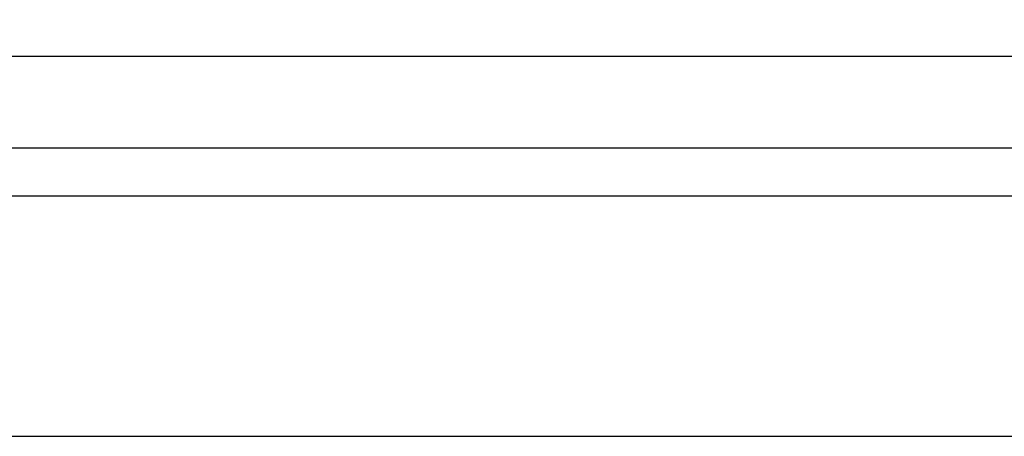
# Model space of a CAD drawing. Header units: inches. Extents: x 1802 to 2468, y -208 to -72.
# Tile 412 of 595: x 2225.363 to 2226.385, y -182.647 to -182.214. Entities that reach past the tile are written whole.
import ezdxf
from ezdxf.enums import TextEntityAlignment as Align

# ---------------------------------------------------------------- set-up
doc = ezdxf.new("R2010")
doc.units = ezdxf.units.IN
doc.header["$LTSCALE"] = 0.5
doc.header["$MEASUREMENT"] = 0
doc.layers.add('SID-M-D', color=42, linetype='Continuous')
doc.layers.add('SID-M-S', color=105, linetype='Continuous')
doc.styles.add('PTI', font='romand.shx', dxfattribs={"oblique": 10})

# ---------------------------------------------------------------- blocks, each defined once
blk = doc.blocks.new('*U9')
at = {"layer": 'SID-M-S'}
for p, q in [((-34.00000000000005, -0.2500000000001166), (-1.13242748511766e-14, -0.2499999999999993)), ((-34.00000000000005, -0.3000000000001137), (-1.13242748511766e-14, -0.3)), ((-34.00000000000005, -0.550000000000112), (2.886579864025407e-15, -0.55))]:
    blk.add_line(p, q, dxfattribs=at)
blk = doc.blocks.new('JM_TITTLE_BOX_SID')
at = {"layer": 'SID-M-S'}
blk.add_lwpolyline([(1.261213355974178e-13, -0.1549984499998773), (-6.499934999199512, -0.1549984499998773, -0.414213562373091), (-6.654933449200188, 1.163513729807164e-13), (-6.654933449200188, 1.416652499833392, -0.4142135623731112), (-6.499934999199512, 1.571650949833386), (1.261213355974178e-13, 1.571650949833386, -0.4142135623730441), (0.1549984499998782, 1.416652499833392), (0.1549984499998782, 1.163513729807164e-13, -0.4142135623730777)], format="xyb", close=True, dxfattribs=at)
at = {"layer": 'SID-M-D', "style": 'PTI', "oblique": 10}
for tag, p in [('CUSTOMER', (-5.990553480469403, 1.371591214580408)), ('DIEDATAINFO', (-2.18746001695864, 1.371591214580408)), ('PARTDESCRIPTION', (-5.966376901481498, 1.169693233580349)), ('00-00-00', (-1.009105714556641, 1.167793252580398)), ('PARTNUMBER', (-5.81595049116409, 0.9696952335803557)), ('REV', (-3.360356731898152, 0.9696952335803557)), ('SCALE', (-2.520436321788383, 0.9677952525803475)), ('SH', (-0.8571950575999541, 0.9677952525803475)), ('SHX', (-0.4057438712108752, 0.9677952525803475)), ('TOOL', (-2.472915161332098, 0.7480887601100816)), ('JOB', (-0.9225366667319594, 0.7480887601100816)), ('WTD', (-3.839149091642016, 0.7480887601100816))]:
    blk.add_attdef(tag, p, '', height=0.09999900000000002, dxfattribs=at)
blk.add_attdef('BUILT', text='', height=0.2499630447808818, dxfattribs=at).set_placement((-2.336101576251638, 0.2076912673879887), align=Align.CENTER)

msp = doc.modelspace()

# ---------------------------------------------------------------- block references
at = {"layer": 'SID-M-D'}
msp.add_blockref('*U9', (2228.907834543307, -182.09684881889), dxfattribs=at)
at = {"layer": 'SID-M-S'}
msp.add_blockref('JM_TITTLE_BOX_SID', (2228.907834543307, -182.0968488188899), dxfattribs=at)

doc.saveas('drawing.dxf')
